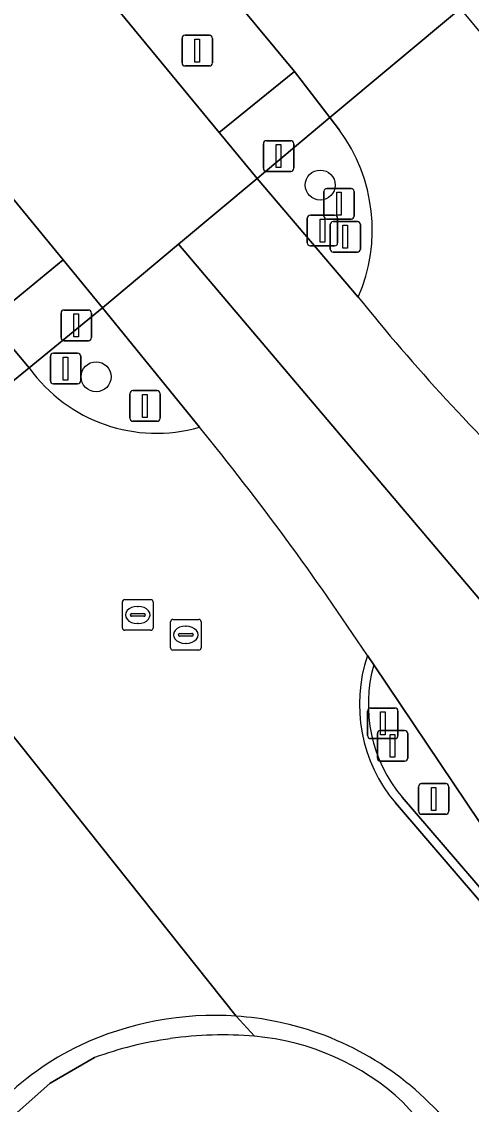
# Model space of a CAD drawing. Extents: x 159489 to 160304, y 383825 to 384531.
# Drawn here: x 160034.08 to 160048.75, y 384150.57 to 384185.9 of the extents above; entities that cross this region are included whole.
import ezdxf

# ---------------------------------------------------------------- set-up
doc = ezdxf.new("R2010")
doc.units = 0
for name, color, linetype in [('IMGEO_Berm_open', 7, 'Continuous'), ('IMGEO_Boom', 7, 'Continuous'), ('IMGEO_Fietspad_open', 7, 'Continuous'), ('IMGEO_Groenvoorziening', 7, 'Continuous'), ('IMGEO_Lichtmast', 7, 'Continuous'), ('IMGEO_OVBaan_gesloten', 7, 'Continuous'), ('IMGEO_Rijbaan_lokaal_gesloten', 7, 'Continuous'), ('IMGEO_Rioolput', 7, 'Continuous'), ('IMGEO_Verkeersbordpaal', 7, 'Continuous'), ('IMGEO_Verkeerseiland_groen', 7, 'Continuous'), ('IMGEO_Verkeersregelinstallatiepaal', 7, 'Continuous'), ('IMGEO_Voetpad_open', 7, 'Continuous')]:
    doc.layers.add(name, color=color, linetype=linetype)

msp = doc.modelspace()

# ---------------------------------------------------------------- linework, layer by layer
at = {"layer": 'IMGEO_Berm_open'}
for points in [[(160037.958, 384190.34), (160035.565, 384188.31), (160040.522, 384182.292), (160042.981, 384184.276)], [(160030.552, 384184.07), (160028.141, 384182.05), (160033.026, 384176.155), (160035.438, 384178.135)]]:
    msp.add_lwpolyline(points, close=True, dxfattribs=at)
for points in [[(160045.566, 384164.913), (160045.359, 384165.221)], [(160069.289, 384135.267), (160057.705, 384147.961), (160055.592, 384150.156), (160052.037, 384154.144), (160046.495, 384160.595)], [(160046.275, 384160.409), (160051.82, 384153.954), (160057.461, 384147.627), (160074.885, 384128.567), (160078.271, 384125.002), (160115.618, 384087.91), (160117.812, 384090.09), (160117.476, 384090.421), (160115.511, 384088.422), (160112.85, 384091.065), (160111.975, 384091.934), (160078.477, 384125.203), (160075.096, 384128.763), (160071.753, 384132.42), (160069.289, 384135.267)], [(160041.674, 384152.793), (160041.08, 384153.45)], [(160041.08, 384153.45), (160041.674, 384152.793)], [(160032.126, 384147.617), (160032.652, 384148.584), (160033.632, 384150.031), (160035.012, 384151.265), (160036.463, 384152.099)], [(160046.517, 384150.648), (160054.207, 384142.185), (160055.782, 384140.455), (160072.896, 384121.647), (160088.084, 384106.48), (160098.421, 384096.361), (160106.297, 384088.548), (160111.638, 384083.273), (160111.436, 384083.052), (160112.839, 384081.636), (160113.063, 384081.858), (160119.015, 384075.945), (160125.243, 384069.785)]]:
    msp.add_lwpolyline(points, dxfattribs=at)
for centre, radius, start, end in [((160050.111, 384163.632), 5.011, 161.5167, 220.0387), ((160050.11, 384163.632), 4.721, 164.2538, 220.0299), ((160040.37, 384143.2), 10.275, 86.0401, 115.2345), ((160040.384, 384143.262), 10.212, 78.5364, 86.0943), ((160040.436, 384143.565), 9.904, 40.8386, 78.4794), ((160040.642, 384140.659), 12.178, 85.1388, 98.0771), ((160039.816, 384144.385), 8.966, 115.2598, 136.2799), ((160040.641, 384140.63), 12.206, 98.0548, 110.0177), ((160040.994, 384144.717), 8.105, 47.0385, 85.1837)]:
    msp.add_arc(centre, radius, start, end, dxfattribs=at)
at = {"layer": 'IMGEO_Boom'}
for centre in [(160043.821, 384180.573), (160036.511, 384174.315)]:
    msp.add_circle(centre, 0.489, dxfattribs=at)
at = {"layer": 'IMGEO_Fietspad_open'}
for points in [[(160040.522, 384182.292), (160041.761, 384180.79), (160044.135, 384182.772), (160042.981, 384184.276)], [(160034.331, 384174.603), (160036.725, 384176.568), (160035.438, 384178.135), (160033.026, 384176.155)]]:
    msp.add_lwpolyline(points, close=True, dxfattribs=at)
at = {"layer": 'IMGEO_Groenvoorziening'}
msp.add_lwpolyline([(160046.495, 384160.595), (160052.037, 384154.144), (160055.592, 384150.156), (160057.705, 384147.961), (160053.25, 384153.565), (160052.487, 384154.625), (160045.566, 384164.913)], dxfattribs=at)
msp.add_arc((160050.11, 384163.632), 4.721, 164.2538, 220.0299, dxfattribs=at)
at = {"layer": 'IMGEO_Lichtmast'}
for p, q in [((160039.315, 384184.56), (160039.315, 384185.36)), ((160039.315, 384185.36), (160039.315, 384184.56)), ((160039.415, 384185.46), (160040.205, 384185.46)), ((160040.205, 384185.46), (160039.415, 384185.46)), ((160040.305, 384185.36), (160040.305, 384184.56)), ((160040.305, 384184.56), (160040.305, 384185.36)), ((160040.205, 384184.46), (160039.415, 384184.46)), ((160039.415, 384184.46), (160040.205, 384184.46)), ((160047.027, 384160.139), (160047.027, 384160.939)), ((160047.027, 384160.939), (160047.027, 384160.139)), ((160047.127, 384161.039), (160047.917, 384161.039)), ((160047.917, 384161.039), (160047.127, 384161.039)), ((160048.017, 384160.939), (160048.017, 384160.139)), ((160048.017, 384160.139), (160048.017, 384160.939)), ((160047.917, 384160.039), (160047.127, 384160.039)), ((160047.127, 384160.039), (160047.917, 384160.039))]:
    msp.add_line(p, q, dxfattribs=at)
for points in [[(160039.735, 384185.335), (160039.885, 384185.335), (160039.885, 384184.585), (160039.735, 384184.585), (160039.735, 384185.335)], [(160047.447, 384160.914), (160047.597, 384160.914), (160047.597, 384160.164), (160047.447, 384160.164), (160047.447, 384160.914)]]:
    msp.add_lwpolyline(points, dxfattribs=at)
for centre, start, end in [((160039.415, 384185.36), 90, 180), ((160039.415, 384185.36), 90, 180), ((160040.205, 384185.36), 0, 90), ((160040.205, 384185.36), 360, 90), ((160039.415, 384184.56), 180, 270), ((160039.415, 384184.56), 180, 270), ((160040.205, 384184.56), 270, 0), ((160040.205, 384184.56), 270, 0), ((160047.127, 384160.939), 90, 180), ((160047.127, 384160.939), 90, 180), ((160047.917, 384160.939), 0, 90), ((160047.917, 384160.939), 360, 90), ((160047.127, 384160.139), 180, 270), ((160047.127, 384160.139), 180, 270), ((160047.917, 384160.139), 270, 0), ((160047.917, 384160.139), 270, 0)]:
    msp.add_arc(centre, 0.1, start, end, dxfattribs=at)
at = {"layer": 'IMGEO_OVBaan_gesloten'}
for points in [[(159981.084, 384243.71), (160030.552, 384184.07), (160035.438, 384178.135), (160036.725, 384176.568), (160039.203, 384178.646), (160041.761, 384180.79), (160040.522, 384182.292), (160035.565, 384188.31), (160015.314, 384212.637), (159985.373, 384248.854), (159983.467, 384251.216)], [(160045.06, 384176.918), (160041.761, 384180.79), (160039.203, 384178.646), (160050.903, 384164.834)], [(160050.903, 384164.834), (160039.203, 384178.646), (160036.725, 384176.568), (160039.888, 384172.667)], [(160045.359, 384165.221), (160045.566, 384164.913), (160052.487, 384154.625), (160053.25, 384153.565), (160057.705, 384147.961), (160069.289, 384135.267), (160073.24, 384131.352), (160075.482, 384129.271), (160101.702, 384105.934), (160117.476, 384090.421), (160117.812, 384090.09), (160120.074, 384092.332), (160104.77, 384107.525)]]:
    msp.add_lwpolyline(points, dxfattribs=at)
for centre, radius, start, end in [((160096.44, 384218.156), 65.882, 218.75118, 226.39396), ((159966.293, 384112.86), 94.832, 33.51445, 39.09923)]:
    msp.add_arc(centre, radius, start, end, dxfattribs=at)
at = {"layer": 'IMGEO_Rijbaan_lokaal_gesloten'}
for points in [[(159933.445, 384316.469), (159960.793, 384283.511), (159964.53, 384278.991), (160037.958, 384190.34), (160042.981, 384184.276), (160044.135, 384182.772), (160048.4, 384186.332), (160043.056, 384192.743), (160041.731, 384191.684)], [(159960.762, 384254.768), (159961.57, 384253.773), (160030.037, 384171.103), (160034.331, 384174.603), (160033.026, 384176.155), (160028.141, 384182.05)], [(160055.796, 384177.459), (160048.4, 384186.332), (160044.135, 384182.772), (160044.446, 384182.361)], [(160034.331, 384174.603), (160030.037, 384171.103), (160031.533, 384169.297)], [(160041.08, 384153.45), (160032.238, 384164.549), (160031.923, 384163.839), (160027.563, 384155.781), (160004.39, 384112.796)], [(160032.238, 384164.549), (160041.08, 384153.45)], [(160162.524, 384043.624), (160158.264, 384047.279), (160148.836, 384055.647), (160142.019, 384061.981), (160133.504, 384070.172), (160118.31, 384085.245), (160115.618, 384087.91), (160078.271, 384125.002), (160074.885, 384128.567), (160057.461, 384147.627), (160051.82, 384153.954), (160046.275, 384160.409)]]:
    msp.add_lwpolyline(points, dxfattribs=at)
for centre, radius, start, end in [((160040.06, 384179.11), 5.46, 336.3274, 36.5448), ((160096.44, 384218.156), 65.882, 218.75118, 226.39396), ((160038.484, 384177.582), 5.111, 215.6453, 285.9391), ((159966.293, 384112.86), 94.832, 33.51445, 39.09923), ((160050.111, 384163.632), 5.011, 161.5167, 220.0387), ((160040.37, 384143.2), 10.275, 86.0401, 115.2345), ((160040.384, 384143.262), 10.212, 78.5364, 86.0943), ((160040.436, 384143.565), 9.904, 40.8386, 78.4794), ((160039.816, 384144.385), 8.966, 115.2598, 136.2799)]:
    msp.add_arc(centre, radius, start, end, dxfattribs=at)
at = {"layer": 'IMGEO_Rioolput'}
for p, q in [((160037.37, 384166.116), (160037.37, 384166.968)), ((160037.445, 384167.042), (160038.297, 384167.042)), ((160038.371, 384166.968), (160038.371, 384166.116)), ((160037.672, 384166.585), (160038.07, 384166.585)), ((160037.858, 384166.822), (160037.883, 384166.822)), ((160037.629, 384166.536), (160037.629, 384166.548)), ((160038.067, 384166.499), (160037.669, 384166.499)), ((160037.881, 384166.262), (160037.856, 384166.262)), ((160038.113, 384166.548), (160038.113, 384166.536)), ((160038.937, 384165.47), (160038.937, 384166.322)), ((160039.012, 384166.396), (160039.864, 384166.396)), ((160039.938, 384166.322), (160039.938, 384165.47)), ((160038.297, 384166.042), (160037.445, 384166.042)), ((160039.196, 384165.89), (160039.196, 384165.902)), ((160039.239, 384165.939), (160039.637, 384165.939)), ((160039.425, 384166.176), (160039.45, 384166.176)), ((160039.68, 384165.902), (160039.68, 384165.89)), ((160039.634, 384165.853), (160039.236, 384165.853)), ((160039.448, 384165.616), (160039.423, 384165.616)), ((160039.864, 384165.396), (160039.012, 384165.396))]:
    msp.add_line(p, q, dxfattribs=at)
for points in [[(160037.37, 384166.116), (160037.37, 384166.968)], [(160037.445, 384167.042), (160038.297, 384167.042)], [(160038.371, 384166.968), (160038.371, 384166.116)], [(160038.937, 384165.47), (160038.937, 384166.322)], [(160039.012, 384166.396), (160039.864, 384166.396)], [(160039.938, 384166.322), (160039.938, 384165.47)], [(160038.297, 384166.042), (160037.445, 384166.042)], [(160039.864, 384165.396), (160039.012, 384165.396)]]:
    msp.add_lwpolyline(points, dxfattribs=at)
for centre, radius, start, end in [((160037.447, 384166.966), 0.0765, 91.552, 178.448), ((160037.447, 384166.966), 0.0765, 91.552, 178.448), ((160038.295, 384166.966), 0.0765, 1.552, 88.448), ((160038.295, 384166.966), 0.0765, 1.552, 88.448), ((160037.669, 384166.545), 0.0403, 85.8775, 175.7526), ((160038.074, 384166.547), 0.0386, 1.7309, 96.639), ((160037.666, 384166.535), 0.0366, 178.938, 274.7102), ((160038.07, 384166.542), 0.043, 264.8664, 352.4533), ((160039.014, 384166.32), 0.0765, 91.552, 178.448), ((160039.014, 384166.32), 0.0765, 91.552, 178.448), ((160039.862, 384166.32), 0.0765, 1.552, 88.448), ((160039.862, 384166.32), 0.0765, 1.552, 88.448), ((160037.447, 384166.118), 0.0765, 181.552, 268.448), ((160037.447, 384166.118), 0.0765, 181.552, 268.448), ((160038.295, 384166.118), 0.0765, 271.552, 358.448), ((160038.295, 384166.118), 0.0765, 271.552, 358.448), ((160039.236, 384165.899), 0.0403, 85.8775, 175.7526), ((160039.233, 384165.889), 0.0366, 178.938, 274.7102), ((160039.637, 384165.896), 0.043, 264.8664, 352.4533), ((160039.641, 384165.901), 0.0386, 1.7309, 96.639), ((160039.014, 384165.472), 0.0765, 181.552, 268.448), ((160039.014, 384165.472), 0.0765, 181.552, 268.448), ((160039.862, 384165.472), 0.0765, 271.552, 358.448), ((160039.862, 384165.472), 0.0765, 271.552, 358.448)]:
    msp.add_arc(centre, radius, start, end, dxfattribs=at)
for centre, major_axis, ratio, start_param, end_param in [((160037.857, 384166.542), (-0.387, 0.002), 0.722429, 4.712389, 7.853982), ((160037.882, 384166.542), (-0.39, 0.002), 0.717154, 1.570796, 4.712389), ((160039.424, 384165.896), (-0.387, 0.002), 0.722429, 4.712389, 7.853982), ((160039.449, 384165.896), (-0.39, 0.002), 0.717154, 1.570796, 4.712389)]:
    msp.add_ellipse(centre, major_axis=major_axis, ratio=ratio, start_param=start_param, end_param=end_param, dxfattribs=at)
at = {"layer": 'IMGEO_Verkeersbordpaal'}
for p, q in [((160043.4, 384178.687), (160043.4, 384179.487)), ((160043.4, 384179.487), (160043.4, 384178.687)), ((160043.5, 384179.587), (160044.29, 384179.587)), ((160044.29, 384179.587), (160043.5, 384179.587)), ((160044.244, 384179.384), (160045.034, 384179.384)), ((160045.034, 384179.384), (160044.244, 384179.384)), ((160044.39, 384179.487), (160044.39, 384178.687)), ((160044.39, 384178.687), (160044.39, 384179.487)), ((160044.144, 384178.484), (160044.144, 384179.284)), ((160044.144, 384179.284), (160044.144, 384178.484)), ((160045.134, 384179.284), (160045.134, 384178.484)), ((160045.134, 384178.484), (160045.134, 384179.284)), ((160044.29, 384178.587), (160043.5, 384178.587)), ((160043.5, 384178.587), (160044.29, 384178.587)), ((160045.034, 384178.384), (160044.244, 384178.384)), ((160044.244, 384178.384), (160045.034, 384178.384)), ((160035.119, 384175.084), (160035.909, 384175.084)), ((160035.909, 384175.084), (160035.119, 384175.084)), ((160035.019, 384174.184), (160035.019, 384174.984)), ((160035.019, 384174.984), (160035.019, 384174.184)), ((160036.009, 384174.984), (160036.009, 384174.184)), ((160036.009, 384174.184), (160036.009, 384174.984)), ((160035.909, 384174.084), (160035.119, 384174.084)), ((160035.119, 384174.084), (160035.909, 384174.084)), ((160045.785, 384162.772), (160046.575, 384162.772)), ((160046.575, 384162.772), (160045.785, 384162.772)), ((160045.685, 384161.872), (160045.685, 384162.672)), ((160045.685, 384162.672), (160045.685, 384161.872)), ((160046.675, 384162.672), (160046.675, 384161.872)), ((160046.675, 384161.872), (160046.675, 384162.672)), ((160046.575, 384161.772), (160045.785, 384161.772)), ((160045.785, 384161.772), (160046.575, 384161.772))]:
    msp.add_line(p, q, dxfattribs=at)
for points in [[(160043.82, 384179.462), (160043.97, 384179.462), (160043.97, 384178.712), (160043.82, 384178.712), (160043.82, 384179.462)], [(160044.564, 384179.259), (160044.714, 384179.259), (160044.714, 384178.509), (160044.564, 384178.509), (160044.564, 384179.259)], [(160035.439, 384174.959), (160035.589, 384174.959), (160035.589, 384174.209), (160035.439, 384174.209), (160035.439, 384174.959)], [(160046.105, 384162.647), (160046.255, 384162.647), (160046.255, 384161.897), (160046.105, 384161.897), (160046.105, 384162.647)]]:
    msp.add_lwpolyline(points, dxfattribs=at)
for centre, start, end in [((160043.5, 384179.487), 90, 180), ((160043.5, 384179.487), 90, 180), ((160044.244, 384179.284), 90, 180), ((160044.244, 384179.284), 90, 180), ((160044.29, 384179.487), 0, 90), ((160044.29, 384179.487), 360, 90), ((160045.034, 384179.284), 0, 90), ((160045.034, 384179.284), 360, 90), ((160043.5, 384178.687), 180, 270), ((160043.5, 384178.687), 180, 270), ((160044.29, 384178.687), 270, 0), ((160044.29, 384178.687), 270, 0), ((160044.244, 384178.484), 180, 270), ((160044.244, 384178.484), 180, 270), ((160045.034, 384178.484), 270, 0), ((160045.034, 384178.484), 270, 0), ((160035.119, 384174.984), 90, 180), ((160035.119, 384174.984), 90, 180), ((160035.909, 384174.984), 0, 90), ((160035.909, 384174.984), 360, 90), ((160035.119, 384174.184), 180, 270), ((160035.119, 384174.184), 180, 270), ((160035.909, 384174.184), 270, 0), ((160035.909, 384174.184), 270, 0), ((160045.785, 384162.672), 90, 180), ((160045.785, 384162.672), 90, 180), ((160046.575, 384162.672), 0, 90), ((160046.575, 384162.672), 360, 90), ((160045.785, 384161.872), 180, 270), ((160045.785, 384161.872), 180, 270), ((160046.575, 384161.872), 270, 0), ((160046.575, 384161.872), 270, 0)]:
    msp.add_arc(centre, 0.1, start, end, dxfattribs=at)
at = {"layer": 'IMGEO_Verkeerseiland_groen'}
for points in [[(160044.446, 384182.361), (160044.135, 384182.772), (160041.761, 384180.79), (160045.06, 384176.918)], [(160036.725, 384176.568), (160034.331, 384174.603)], [(160039.888, 384172.667), (160036.725, 384176.568)]]:
    msp.add_lwpolyline(points, dxfattribs=at)
for centre, radius, start, end in [((160040.06, 384179.11), 5.46, 336.3274, 36.5448), ((160038.484, 384177.582), 5.111, 215.6453, 285.9391)]:
    msp.add_arc(centre, radius, start, end, dxfattribs=at)
at = {"layer": 'IMGEO_Verkeersregelinstallatiepaal'}
for p, q in [((160041.968, 384181.119), (160041.968, 384181.919)), ((160041.968, 384181.919), (160041.968, 384181.119)), ((160042.068, 384182.019), (160042.858, 384182.019)), ((160042.858, 384182.019), (160042.068, 384182.019)), ((160042.958, 384181.919), (160042.958, 384181.119)), ((160042.958, 384181.119), (160042.958, 384181.919)), ((160042.858, 384181.019), (160042.068, 384181.019)), ((160042.068, 384181.019), (160042.858, 384181.019)), ((160043.939, 384179.561), (160043.939, 384180.361)), ((160043.939, 384180.361), (160043.939, 384179.561)), ((160044.039, 384180.461), (160044.829, 384180.461)), ((160044.829, 384180.461), (160044.039, 384180.461)), ((160044.929, 384180.361), (160044.929, 384179.561)), ((160044.929, 384179.561), (160044.929, 384180.361)), ((160044.829, 384179.461), (160044.039, 384179.461)), ((160044.039, 384179.461), (160044.829, 384179.461)), ((160035.469, 384176.492), (160036.259, 384176.492)), ((160036.259, 384176.492), (160035.469, 384176.492)), ((160035.369, 384175.592), (160035.369, 384176.392)), ((160035.369, 384176.392), (160035.369, 384175.592)), ((160036.359, 384176.392), (160036.359, 384175.592)), ((160036.359, 384175.592), (160036.359, 384176.392)), ((160036.259, 384175.492), (160035.469, 384175.492)), ((160035.469, 384175.492), (160036.259, 384175.492)), ((160037.61, 384172.963), (160037.61, 384173.763)), ((160037.61, 384173.763), (160037.61, 384172.963)), ((160037.71, 384173.863), (160038.5, 384173.863)), ((160038.5, 384173.863), (160037.71, 384173.863)), ((160038.6, 384173.763), (160038.6, 384172.963)), ((160038.6, 384172.963), (160038.6, 384173.763)), ((160038.5, 384172.863), (160037.71, 384172.863)), ((160037.71, 384172.863), (160038.5, 384172.863)), ((160045.367, 384162.606), (160045.367, 384163.406)), ((160045.367, 384163.406), (160045.367, 384162.606)), ((160045.467, 384163.506), (160046.257, 384163.506)), ((160046.257, 384163.506), (160045.467, 384163.506)), ((160046.357, 384163.406), (160046.357, 384162.606)), ((160046.357, 384162.606), (160046.357, 384163.406)), ((160046.257, 384162.506), (160045.467, 384162.506)), ((160045.467, 384162.506), (160046.257, 384162.506))]:
    msp.add_line(p, q, dxfattribs=at)
for points in [[(160042.388, 384181.894), (160042.538, 384181.894), (160042.538, 384181.144), (160042.388, 384181.144), (160042.388, 384181.894)], [(160044.359, 384180.336), (160044.509, 384180.336), (160044.509, 384179.586), (160044.359, 384179.586), (160044.359, 384180.336)], [(160035.789, 384176.367), (160035.939, 384176.367), (160035.939, 384175.617), (160035.789, 384175.617), (160035.789, 384176.367)], [(160038.03, 384173.738), (160038.18, 384173.738), (160038.18, 384172.988), (160038.03, 384172.988), (160038.03, 384173.738)], [(160045.787, 384163.381), (160045.937, 384163.381), (160045.937, 384162.631), (160045.787, 384162.631), (160045.787, 384163.381)]]:
    msp.add_lwpolyline(points, dxfattribs=at)
for centre, start, end in [((160042.068, 384181.919), 90, 180), ((160042.068, 384181.919), 90, 180), ((160042.858, 384181.919), 0, 90), ((160042.858, 384181.919), 360, 90), ((160042.068, 384181.119), 180, 270), ((160042.068, 384181.119), 180, 270), ((160042.858, 384181.119), 270, 0), ((160042.858, 384181.119), 270, 0), ((160044.039, 384180.361), 90, 180), ((160044.039, 384180.361), 90, 180), ((160044.829, 384180.361), 0, 90), ((160044.829, 384180.361), 360, 90), ((160044.039, 384179.561), 180, 270), ((160044.039, 384179.561), 180, 270), ((160044.829, 384179.561), 270, 0), ((160044.829, 384179.561), 270, 0), ((160035.469, 384176.392), 90, 180), ((160035.469, 384176.392), 90, 180), ((160036.259, 384176.392), 0, 90), ((160036.259, 384176.392), 360, 90), ((160035.469, 384175.592), 180, 270), ((160035.469, 384175.592), 180, 270), ((160036.259, 384175.592), 270, 0), ((160036.259, 384175.592), 270, 0), ((160037.71, 384173.763), 90, 180), ((160037.71, 384173.763), 90, 180), ((160038.5, 384173.763), 0, 90), ((160038.5, 384173.763), 360, 90), ((160037.71, 384172.963), 180, 270), ((160037.71, 384172.963), 180, 270), ((160038.5, 384172.963), 270, 0), ((160038.5, 384172.963), 270, 0), ((160045.467, 384163.406), 90, 180), ((160045.467, 384163.406), 90, 180), ((160046.257, 384163.406), 0, 90), ((160046.257, 384163.406), 360, 90), ((160045.467, 384162.606), 180, 270), ((160045.467, 384162.606), 180, 270), ((160046.257, 384162.606), 270, 0), ((160046.257, 384162.606), 270, 0)]:
    msp.add_arc(centre, 0.1, start, end, dxfattribs=at)
at = {"layer": 'IMGEO_Voetpad_open'}
for points in [[(160036.463, 384152.099), (160035.012, 384151.265), (160033.632, 384150.031), (160032.652, 384148.584), (160032.126, 384147.617), (160029.343, 384142.501), (160012.762, 384112.026), (160012.129, 384112.363), (160010.126, 384108.639), (160009.291, 384107.093), (160009.176, 384106.723), (160009.083, 384106.315)], [(160088.084, 384106.48), (160072.896, 384121.647), (160055.782, 384140.455), (160054.207, 384142.185), (160046.517, 384150.648)]]:
    msp.add_lwpolyline(points, dxfattribs=at)
for centre, radius, start, end in [((160040.642, 384140.659), 12.178, 85.1388, 98.0771), ((160040.641, 384140.63), 12.206, 98.0548, 110.0177), ((160040.994, 384144.717), 8.105, 47.0385, 85.1837)]:
    msp.add_arc(centre, radius, start, end, dxfattribs=at)

doc.saveas('drawing.dxf')
